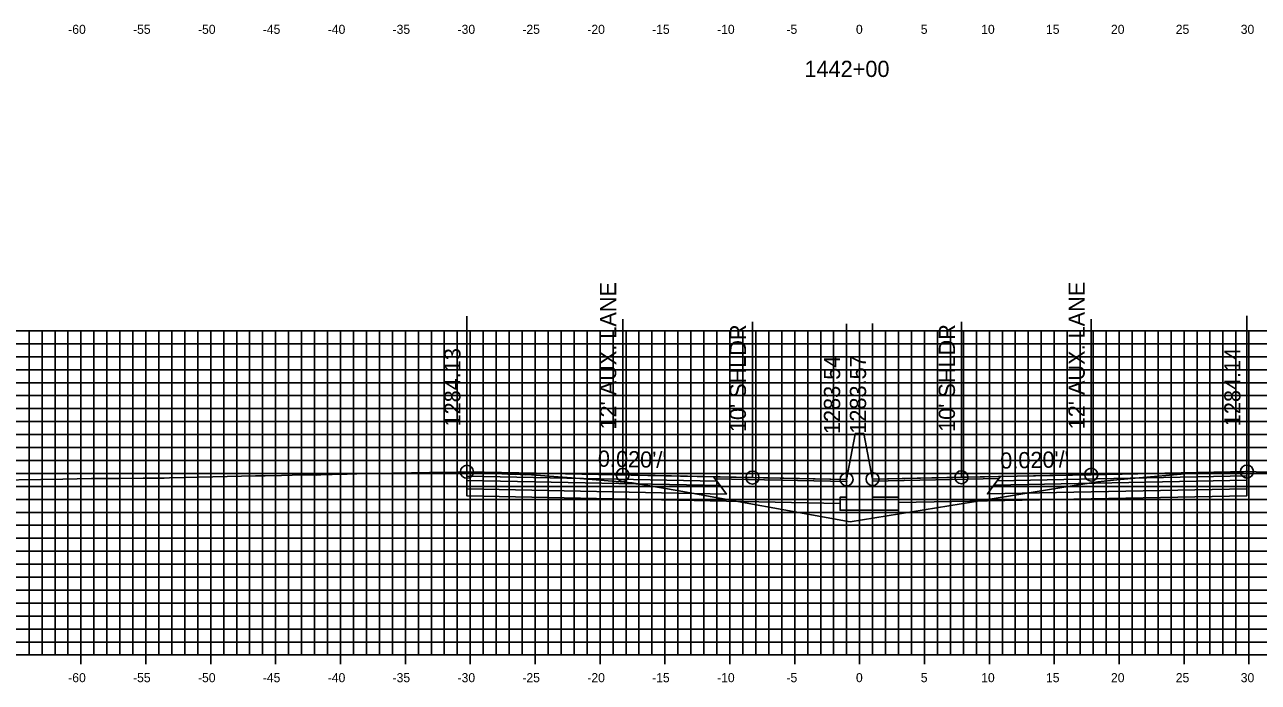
# Model space of a CAD drawing. Extents: x 674939 to 678919, y 750652 to 765176.
# Drawn here: x 678674.2 to 678769.3, y 758855.4 to 758906.2 of the extents above; entities that cross this region are included whole.
import ezdxf

# ---------------------------------------------------------------- set-up
doc = ezdxf.new("R2010")
doc.units = 0
for name, color, linetype in [('Level 10', 7, 'Continuous'), ('Level 17', 7, 'Continuous'), ('Level 18', 7, 'Continuous'), ('Level 19', 7, 'Continuous'), ('Level 20', 7, 'Continuous'), ('Level 22', 7, 'Continuous'), ('Level 23', 7, 'Continuous'), ('Level 4', 7, 'Continuous'), ('Level 8', 7, 'Continuous'), ('Level 9', 7, 'Continuous')]:
    doc.layers.add(name, color=color, linetype=linetype)

msp = doc.modelspace()

# ---------------------------------------------------------------- linework, layer by layer
at = {"layer": 'Level 10'}
msp.add_lwpolyline([(678670.309, 758870.998), (678677.145, 758871.104), (678679.341, 758871.161), (678681.461, 758871.169), (678683.326, 758871.178), (678684.195, 758871.181), (678684.772, 758871.193), (678684.938, 758871.198), (678685.346, 758871.206), (678686.482, 758871.229), (678690.913, 758871.341), (678691.974, 758871.367), (678692.732, 758871.374), (678693.974, 758871.38), (678694.808, 758871.406), (678696.05, 758871.445), (678696.423, 758871.433), (678696.65, 758871.421), (678697.029, 758871.442), (678697.898, 758871.482), (678699.036, 758871.498), (678699.794, 758871.522), (678705.381, 758871.621), (678707.505, 758871.655), (678708.25, 758871.679), (678708.263, 758871.678), (678708.276, 758871.677), (678708.759, 758871.614), (678709.202, 758871.579), (678710.443, 758871.543), (678710.975, 758871.532), (678711.43, 758871.507), (678712.051, 758871.472), (678712.175, 758871.488), (678712.327, 758871.492), (678712.403, 758871.48), (678712.811, 758871.456), (678712.92, 758871.48), (678716.338, 758871.212), (678718.225, 758871.053), (678721.019, 758870.822), (678724.484, 758870.24), (678737.816, 758867.807), (678754.924, 758870.606), (678756.884, 758870.915), (678758.352, 758871.064), (678759.478, 758871.166), (678764.179, 758871.571), (678764.525, 758871.584), (678766.443, 758871.639), (678766.639, 758871.634), (678767.765, 758871.654), (678767.961, 758871.659), (678768.282, 758871.695), (678768.36, 758871.697), (678768.382, 758871.696), (678768.461, 758871.697), (678769.083, 758871.672), (678773.424, 758871.612)], dxfattribs=at)
at = {"layer": 'Level 17'}
for points in [[(678738.203, 758874.592), (678737.533, 758871.092)], [(678738.863, 758874.619), (678738.863, 758874.619), (678738.203, 758874.619), (678738.203, 758874.592)], [(678738.863, 758874.619), (678739.533, 758871.119)], [(678737.533, 758871.092), (678737.533, 758869.717), (678737.033, 758869.717), (678737.033, 758868.717), (678741.533, 758868.717), (678741.533, 758869.717), (678739.533, 758869.717), (678739.533, 758871.119)]]:
    msp.add_lwpolyline(points, dxfattribs=at)
at = {"layer": 'Level 18'}
for points in [[(678737.533, 758871.092), (678730.276, 758871.237), (678720.276, 758871.437), (678708.276, 758871.677)], [(678768.382, 758871.696), (678756.382, 758871.456), (678746.382, 758871.256), (678739.533, 758871.119)]]:
    msp.add_lwpolyline(points, dxfattribs=at)
for points in [[(678708.276, 758871.677), (678708.276, 758871.347), (678727.526, 758870.962), (678727.276, 758871.297)], [(678768.382, 758871.696), (678768.382, 758871.366), (678749.132, 758870.981), (678749.382, 758871.316)], [(678727.276, 758871.297), (678737.533, 758871.092), (678737.537, 758870.934), (678727.396, 758871.137)], [(678749.263, 758871.156), (678739.533, 758870.962), (678739.533, 758871.119), (678749.382, 758871.316)]]:
    msp.add_lwpolyline(points, close=True, dxfattribs=at)
at = {"layer": 'Level 19'}
for points in [[(678708.276, 758871.347), (678708.276, 758871.017), (678727.776, 758870.627), (678727.526, 758870.962)], [(678708.276, 758871.017), (678708.276, 758870.357), (678728.276, 758869.957), (678727.776, 758870.627)], [(678768.382, 758871.036), (678768.382, 758870.376), (678748.382, 758869.976), (678748.882, 758870.646)], [(678768.382, 758871.366), (678768.382, 758871.036), (678748.882, 758870.646), (678749.132, 758870.981)]]:
    msp.add_lwpolyline(points, close=True, dxfattribs=at)
for points in [[(678708.276, 758870.357), (678708.276, 758869.817), (678728.276, 758869.417), (678737.033, 758869.242)], [(678768.382, 758870.376), (678768.382, 758869.836), (678748.382, 758869.436), (678741.533, 758869.299)]]:
    msp.add_lwpolyline(points, dxfattribs=at)
at = {"layer": 'Level 20'}
for p, q in [((678638.533, 758882.551), (678838.533, 758882.551)), ((678674.533, 758857.551), (678674.533, 758882.551)), ((678675.533, 758857.551), (678675.533, 758882.551)), ((678676.533, 758857.551), (678676.533, 758882.551)), ((678677.533, 758857.551), (678677.533, 758882.551)), ((678678.533, 758857.551), (678678.533, 758882.551)), ((678679.533, 758857.551), (678679.533, 758882.551)), ((678680.533, 758857.551), (678680.533, 758882.551)), ((678681.533, 758857.551), (678681.533, 758882.551)), ((678682.533, 758857.551), (678682.533, 758882.551)), ((678683.533, 758857.551), (678683.533, 758882.551)), ((678684.533, 758857.551), (678684.533, 758882.551)), ((678685.533, 758857.551), (678685.533, 758882.551)), ((678686.533, 758857.551), (678686.533, 758882.551)), ((678687.533, 758857.551), (678687.533, 758882.551)), ((678688.533, 758857.551), (678688.533, 758882.551)), ((678689.533, 758857.551), (678689.533, 758882.551)), ((678690.533, 758857.551), (678690.533, 758882.551)), ((678691.533, 758857.551), (678691.533, 758882.551)), ((678692.533, 758857.551), (678692.533, 758882.551)), ((678693.533, 758857.551), (678693.533, 758882.551)), ((678694.533, 758857.551), (678694.533, 758882.551)), ((678695.533, 758857.551), (678695.533, 758882.551)), ((678696.533, 758857.551), (678696.533, 758882.551)), ((678697.533, 758857.551), (678697.533, 758882.551)), ((678698.533, 758857.551), (678698.533, 758882.551)), ((678699.533, 758857.551), (678699.533, 758882.551)), ((678700.533, 758857.551), (678700.533, 758882.551)), ((678701.533, 758857.551), (678701.533, 758882.551)), ((678702.533, 758857.551), (678702.533, 758882.551)), ((678703.533, 758857.551), (678703.533, 758882.551)), ((678704.533, 758857.551), (678704.533, 758882.551)), ((678705.533, 758857.551), (678705.533, 758882.551)), ((678706.533, 758857.551), (678706.533, 758882.551)), ((678707.533, 758857.551), (678707.533, 758882.551)), ((678708.533, 758857.551), (678708.533, 758882.551)), ((678709.533, 758857.551), (678709.533, 758882.551)), ((678710.533, 758857.551), (678710.533, 758882.551)), ((678711.533, 758857.551), (678711.533, 758882.551)), ((678712.533, 758857.551), (678712.533, 758882.551)), ((678713.533, 758857.551), (678713.533, 758882.551)), ((678714.533, 758857.551), (678714.533, 758882.551)), ((678715.533, 758857.551), (678715.533, 758882.551)), ((678716.533, 758857.551), (678716.533, 758882.551)), ((678717.533, 758857.551), (678717.533, 758882.551)), ((678718.533, 758857.551), (678718.533, 758882.551)), ((678719.533, 758857.551), (678719.533, 758882.551)), ((678720.533, 758857.551), (678720.533, 758882.551)), ((678721.533, 758857.551), (678721.533, 758882.551)), ((678722.533, 758857.551), (678722.533, 758882.551)), ((678723.533, 758857.551), (678723.533, 758882.551)), ((678724.533, 758857.551), (678724.533, 758882.551)), ((678725.533, 758857.551), (678725.533, 758882.551)), ((678726.533, 758857.551), (678726.533, 758882.551)), ((678727.533, 758857.551), (678727.533, 758882.551)), ((678728.533, 758857.551), (678728.533, 758882.551)), ((678729.533, 758857.551), (678729.533, 758882.551)), ((678730.533, 758857.551), (678730.533, 758882.551)), ((678731.533, 758857.551), (678731.533, 758882.551)), ((678732.533, 758857.551), (678732.533, 758882.551)), ((678733.533, 758857.551), (678733.533, 758882.551)), ((678734.533, 758857.551), (678734.533, 758882.551)), ((678735.533, 758857.551), (678735.533, 758882.551)), ((678736.533, 758857.551), (678736.533, 758882.551)), ((678737.533, 758857.551), (678737.533, 758882.551)), ((678738.533, 758857.551), (678738.533, 758882.551)), ((678739.533, 758857.551), (678739.533, 758882.551)), ((678740.533, 758857.551), (678740.533, 758882.551)), ((678741.533, 758857.551), (678741.533, 758882.551)), ((678742.533, 758857.551), (678742.533, 758882.551)), ((678743.533, 758857.551), (678743.533, 758882.551)), ((678744.533, 758857.551), (678744.533, 758882.551)), ((678745.533, 758857.551), (678745.533, 758882.551)), ((678746.533, 758857.551), (678746.533, 758882.551)), ((678747.533, 758857.551), (678747.533, 758882.551)), ((678748.533, 758857.551), (678748.533, 758882.551)), ((678749.533, 758857.551), (678749.533, 758882.551)), ((678750.533, 758857.551), (678750.533, 758882.551)), ((678751.533, 758857.551), (678751.533, 758882.551)), ((678752.533, 758857.551), (678752.533, 758882.551)), ((678753.533, 758857.551), (678753.533, 758882.551)), ((678754.533, 758857.551), (678754.533, 758882.551)), ((678755.533, 758857.551), (678755.533, 758882.551)), ((678756.533, 758857.551), (678756.533, 758882.551)), ((678757.533, 758857.551), (678757.533, 758882.551)), ((678758.533, 758857.551), (678758.533, 758882.551)), ((678759.533, 758857.551), (678759.533, 758882.551)), ((678760.533, 758857.551), (678760.533, 758882.551)), ((678761.533, 758857.551), (678761.533, 758882.551)), ((678762.533, 758857.551), (678762.533, 758882.551)), ((678763.533, 758857.551), (678763.533, 758882.551)), ((678764.533, 758857.551), (678764.533, 758882.551)), ((678765.533, 758857.551), (678765.533, 758882.551)), ((678766.533, 758857.551), (678766.533, 758882.551)), ((678767.533, 758857.551), (678767.533, 758882.551)), ((678768.533, 758857.551), (678768.533, 758882.551)), ((678638.533, 758881.551), (678838.533, 758881.551)), ((678638.533, 758880.551), (678838.533, 758880.551)), ((678638.533, 758879.551), (678838.533, 758879.551)), ((678638.533, 758878.551), (678838.533, 758878.551)), ((678638.533, 758877.551), (678838.533, 758877.551)), ((678638.533, 758876.551), (678838.533, 758876.551)), ((678638.533, 758875.551), (678838.533, 758875.551)), ((678638.533, 758874.551), (678838.533, 758874.551)), ((678638.533, 758873.551), (678838.533, 758873.551)), ((678638.533, 758872.551), (678838.533, 758872.551)), ((678638.533, 758871.551), (678838.533, 758871.551)), ((678638.533, 758870.551), (678838.533, 758870.551)), ((678638.533, 758869.551), (678838.533, 758869.551)), ((678638.533, 758868.551), (678838.533, 758868.551)), ((678638.533, 758867.551), (678838.533, 758867.551)), ((678638.533, 758866.551), (678838.533, 758866.551)), ((678638.533, 758865.551), (678838.533, 758865.551)), ((678638.533, 758864.551), (678838.533, 758864.551)), ((678638.533, 758863.551), (678838.533, 758863.551)), ((678638.533, 758862.551), (678838.533, 758862.551)), ((678638.533, 758861.551), (678838.533, 758861.551)), ((678638.533, 758860.551), (678838.533, 758860.551)), ((678638.533, 758859.551), (678838.533, 758859.551)), ((678638.533, 758858.551), (678838.533, 758858.551)), ((678638.533, 758857.551), (678838.533, 758857.551))]:
    msp.add_line(p, q, dxfattribs=at)
at = {"layer": 'Level 23'}
for p, q in [((678708.276, 758871.677), (678708.276, 758883.677)), ((678720.276, 758871.437), (678720.276, 758883.437)), ((678730.276, 758871.237), (678730.276, 758883.237)), ((678737.533, 758871.092), (678737.533, 758883.092)), ((678739.533, 758871.119), (678739.533, 758883.119)), ((678746.382, 758871.256), (678746.382, 758883.256)), ((678756.382, 758871.456), (678756.382, 758883.456)), ((678768.382, 758871.696), (678768.382, 758883.696))]:
    msp.add_line(p, q, dxfattribs=at)
at = {"layer": 'Level 4'}
for centre in [(678708.276, 758871.677), (678720.276, 758871.437), (678730.276, 758871.237), (678746.382, 758871.256), (678756.382, 758871.456), (678768.382, 758871.696), (678737.533, 758871.092), (678739.533, 758871.119)]:
    msp.add_circle(centre, 0.5, dxfattribs=at)
at = {"layer": 'Level 8'}
for p, q in [((678638.533, 758857.551), (678838.533, 758857.551)), ((678678.533, 758856.851), (678678.533, 758858.251)), ((678683.533, 758856.851), (678683.533, 758858.251)), ((678688.533, 758856.851), (678688.533, 758858.251)), ((678693.533, 758856.851), (678693.533, 758858.251)), ((678698.533, 758856.851), (678698.533, 758858.251)), ((678703.533, 758856.851), (678703.533, 758858.251)), ((678708.533, 758856.851), (678708.533, 758858.251)), ((678713.533, 758856.851), (678713.533, 758858.251)), ((678718.533, 758856.851), (678718.533, 758858.251)), ((678723.533, 758856.851), (678723.533, 758858.251)), ((678728.533, 758856.851), (678728.533, 758858.251)), ((678733.533, 758856.851), (678733.533, 758858.251)), ((678738.533, 758856.851), (678738.533, 758858.251)), ((678743.533, 758856.851), (678743.533, 758858.251)), ((678748.533, 758856.851), (678748.533, 758858.251)), ((678753.533, 758856.851), (678753.533, 758858.251)), ((678758.533, 758856.851), (678758.533, 758858.251)), ((678763.533, 758856.851), (678763.533, 758858.251)), ((678768.533, 758856.851), (678768.533, 758858.251))]:
    msp.add_line(p, q, dxfattribs=at)

# ---------------------------------------------------------------- texts
at = {"layer": 'Level 22'}
for rotation, p in [(358.85424, (678718.355, 758872.075)), (1.14576, (678749.384, 758871.916))]:
    msp.add_text("0.020'/'", height=1.25, rotation=rotation, dxfattribs=at).set_placement(p)
at = {"layer": 'Level 23'}
for s, p in [("12' AUX. LANE", (678719.776, 758874.937)), ("12' AUX. LANE", (678755.882, 758874.956)), ("10' SHLDR", (678729.776, 758874.737)), ("10' SHLDR", (678745.882, 758874.756)), ('1284.14', (678767.882, 758875.196)), ('1284.13', (678707.776, 758875.177)), ('1283.54', (678737.033, 758874.592)), ('1283.57', (678739.033, 758874.619))]:
    msp.add_text(s, height=1.25, rotation=90, dxfattribs=at).set_placement(p)
at = {"layer": 'Level 9'}
for s, height, p in [('-60', 0.7, (678677.552, 758905.451)), ('-55', 0.7, (678682.546, 758905.451)), ('-50', 0.7, (678687.552, 758905.451)), ('-45', 0.7, (678692.546, 758905.451)), ('-40', 0.7, (678697.552, 758905.451)), ('-35', 0.7, (678702.546, 758905.451)), ('-30', 0.7, (678707.552, 758905.451)), ('-25', 0.7, (678712.546, 758905.451)), ('-20', 0.7, (678717.552, 758905.451)), ('-15', 0.7, (678722.546, 758905.451)), ('-10', 0.7, (678727.552, 758905.451)), ('-5', 0.7, (678732.896, 758905.451)), ('0', 0.7, (678738.252, 758905.451)), ('5', 0.7, (678743.246, 758905.451)), ('10', 0.7, (678747.902, 758905.451)), ('15', 0.7, (678752.896, 758905.451)), ('20', 0.7, (678757.902, 758905.451)), ('25', 0.7, (678762.896, 758905.451)), ('30', 0.7, (678767.902, 758905.451)), ('1442+00', 1.25, (678734.281, 758902.126)), ('-60', 0.7, (678677.552, 758855.451)), ('-55', 0.7, (678682.546, 758855.451)), ('-50', 0.7, (678687.552, 758855.451)), ('-45', 0.7, (678692.546, 758855.451)), ('-40', 0.7, (678697.552, 758855.451)), ('-35', 0.7, (678702.546, 758855.451)), ('-30', 0.7, (678707.552, 758855.451)), ('-25', 0.7, (678712.546, 758855.451)), ('-20', 0.7, (678717.552, 758855.451)), ('-15', 0.7, (678722.546, 758855.451)), ('-10', 0.7, (678727.552, 758855.451)), ('-5', 0.7, (678732.896, 758855.451)), ('0', 0.7, (678738.252, 758855.451)), ('5', 0.7, (678743.246, 758855.451)), ('10', 0.7, (678747.902, 758855.451)), ('15', 0.7, (678752.896, 758855.451)), ('20', 0.7, (678757.902, 758855.451)), ('25', 0.7, (678762.896, 758855.451)), ('30', 0.7, (678767.902, 758855.451))]:
    msp.add_text(s, height=height, dxfattribs=at).set_placement(p)

doc.saveas('drawing.dxf')
